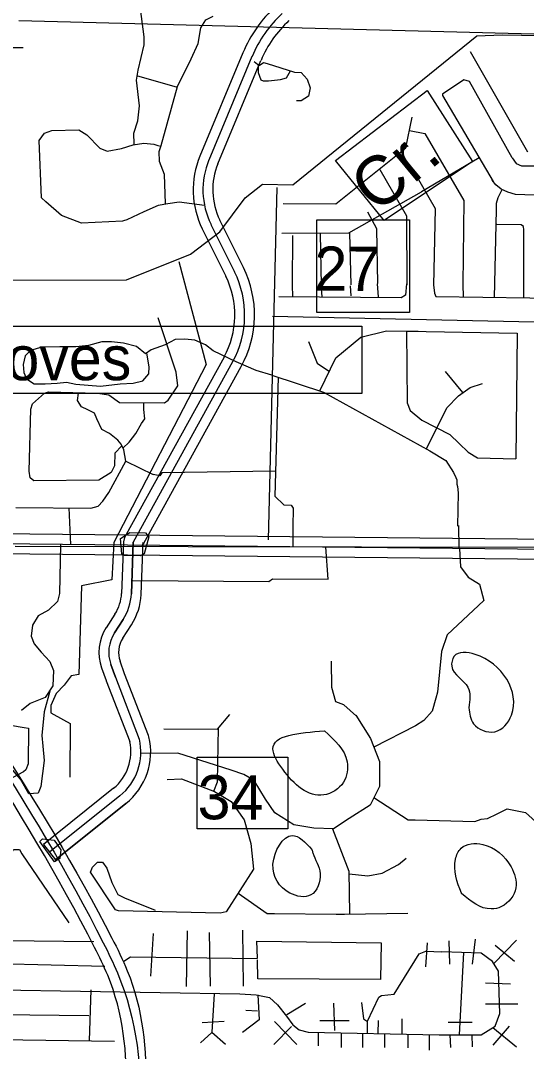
# Model space of a CAD drawing. Extents: x 408847 to 817539, y 923858 to 1151780.
# Drawn here: x 525650 to 530799, y 982290 to 992795 of the extents above; entities that cross this region are included whole.
import ezdxf

# ---------------------------------------------------------------- set-up
doc = ezdxf.new("R2010")
doc.units = 0
for name, color, linetype in [('County Route Divided Highway Outline and Fill', 7, 'Continuous'), ('Lakes and Ponds', 7, 'Continuous'), ('Level 12', 7, 'Continuous'), ('Level 39', 7, 'Continuous'), ('Level 42', 7, 'Continuous'), ('Level 43', 7, 'Continuous'), ('Level 6', 7, 'Continuous'), ('Level 8', 7, 'Continuous'), ('Local Roads Paved', 7, 'Continuous'), ('Masks for Text', 7, 'Continuous'), ('Narrow River Creek and Branch and Slough', 7, 'Continuous'), ('Section Lines', 7, 'Continuous'), ('State Route Divided Highway Outline and Fill', 7, 'Continuous'), ('US Routes Highway Center Lines', 7, 'Continuous')]:
    doc.layers.add(name, color=color, linetype=linetype)

msp = doc.modelspace()

# ---------------------------------------------------------------- linework, layer by layer
at = {"layer": 'County Route Divided Highway Outline and Fill'}
for points in [[(526666, 987517), (526763, 987578), (526921, 987575), (526956, 987533), (526909, 987362), (526868, 987339), (526707, 987342), (526681, 987361)], [(525872, 984457), (525991, 984442), (526058, 984344), (526048, 984255), (525996, 984220), (525847, 984429)]]:
    msp.add_lwpolyline(points, close=True, dxfattribs=at)
at = {"layer": 'Lakes and Ponds'}
for p, q in [((530214, 985792), (530214, 985792)), ((530139, 983898), (530138, 983902))]:
    msp.add_line(p, q, dxfattribs=at)
for points in [[(530214, 985792), (530203, 986001), (530039, 986214), (530064, 986316), (530277, 986336), (530647, 985717), (530477, 985548), (530262, 985629), (530214, 985792)], [(528742, 985558), (528218, 985374), (528318, 985165), (528736, 984903), (528937, 985033), (528974, 985241), (528742, 985558)], [(528615, 984347), (528415, 984490), (528219, 984198), (528392, 983903), (528604, 983884), (528699, 984101), (528625, 984313), (528615, 984347)], [(530138, 983902), (530077, 984249), (530135, 984360), (530354, 984399), (530643, 984169), (530693, 983957), (530545, 983765), (530440, 983741), (530139, 983898)]]:
    msp.add_spline(points, degree=3, dxfattribs=at)
at = {"layer": 'Level 12'}
msp.add_line((528257, 991094), (528171, 987502), dxfattribs=at)
at = {"layer": 'Level 39'}
msp.add_lwpolyline([(522812, 989680), (529123, 989680), (529123, 988996), (522812, 988996)], close=True, dxfattribs=at)
at = {"layer": 'Level 6'}
for p, q in [((534133, 987474), (524232, 987575)), ((524230, 987375), (534134, 987274))]:
    msp.add_line(p, q, dxfattribs=at)
at = {"layer": 'Level 8'}
for p, q in [((527913, 992466), (527474, 991412)), ((528005, 992428), (527567, 991374)), ((527659, 991336), (528097, 992389)), ((527588, 990718), (527828, 990233)), ((527918, 990278), (527678, 990762)), ((527499, 990673), (527739, 990189)), ((527721, 989366), (526708, 987528)), ((527808, 989318), (526796, 987480)), ((526883, 987432), (527896, 989270)), ((526696, 987483), (526678, 986955)), ((526708, 987528), (526696, 987483)), ((526778, 986952), (526796, 987480)), ((526796, 987480), (526778, 986952)), ((526878, 986948), (526896, 987477)), ((526896, 987477), (526883, 987432)), ((526678, 986955), (526678, 986957)), ((526877, 986946), (526878, 986948)), ((526610, 986746), (526521, 986608)), ((526605, 986554), (526694, 986692)), ((526694, 986692), (526605, 986554)), ((526689, 986500), (526778, 986638)), ((526474, 986199), (526520, 986070)), ((526615, 986103), (526568, 986232)), ((526568, 986232), (526615, 986103)), ((526709, 986137), (526663, 986266)), ((526520, 986070), (526521, 986067)), ((526521, 986067), (526761, 985447)), ((526615, 986103), (526858, 985472)), ((526951, 985508), (526708, 986139)), ((526708, 986139), (526709, 986137)), ((526955, 985495), (526951, 985508)), ((526596, 984972), (525881, 984398)), ((526596, 984972), (525881, 984398)), ((526659, 984894), (525944, 984320)), ((526722, 984816), (526006, 984242)), ((526006, 984242), (526722, 984816)), ((525881, 984398), (526006, 984242))]:
    msp.add_line(p, q, dxfattribs=at)
for centre, radius, start, end in [((529160, 991948), 1350, 132.5929, 157.4178), ((529160, 991948), 1250, 132.5929, 157.4178), ((529160, 991948), 1150, 132.5929, 157.4178), ((528299, 991070), 893, 157.4178, 206.3504), ((528299, 991070), 793, 157.4178, 206.3504), ((528299, 991070), 693, 157.4178, 206.3504), ((526943, 989795), 1088, 331.1505, 26.3504), ((526943, 989795), 888, 331.1505, 26.3504), ((526943, 989795), 988, 331.1505, 26.3504), ((526245, 986981), 434, 327.2909, 356.8909), ((526245, 986981), 534, 327.2909, 356.8909), ((526245, 986981), 534, 327.2909, 356.8909), ((526245, 986981), 634, 327.2909, 356.8909), ((526914, 986356), 467, 147.291, 199.6525), ((526914, 986356), 367, 147.291, 199.6525), ((526914, 986356), 367, 147.291, 199.6525), ((526914, 986356), 267, 147.291, 199.6525), ((526290, 985344), 482, 309.4826, 12.3461), ((526290, 985344), 482, 309.4826, 12.3461), ((526301, 985341), 573, 308.7375, 13.2757), ((526301, 985341), 673, 308.7375, 13.2643), ((526301, 985341), 673, 308.7375, 13.2643)]:
    msp.add_arc(centre, radius, start, end, dxfattribs=at)
at = {"layer": 'Local Roads Paved'}
for p, q in [((524019, 992512), (525675, 992521)), ((526838, 992232), (527235, 992119)), ((530319, 991397), (529731, 991048)), ((528418, 990101), (528422, 990606)), ((528701, 990623), (528710, 990097)), ((528997, 990631), (529010, 990101)), ((528414, 990103), (528418, 989978)), ((528706, 990099), (528718, 989982)), ((529006, 990091), (529010, 989991)), ((529281, 990112), (529289, 989978)), ((530153, 990105), (530157, 989978)), ((530704, 989608), (530693, 988328)), ((529973, 989220), (530149, 989003)), ((526141, 987828), (526157, 987455)), ((530107, 987648), (530112, 987415)), ((528422, 987636), (528422, 987432)), ((526974, 983055), (527002, 983490)), ((527347, 983518), (527336, 982950)), ((527570, 983501), (527581, 982955)), ((527910, 983524), (527916, 982955)), ((526396, 983405), (525482, 983416)), ((529775, 983150), (529792, 983395)), ((530020, 983178), (530014, 983418)), ((530276, 983434), (530248, 983178)), ((530467, 983185), (530700, 983423)), ((530677, 983206), (530482, 983368)), ((530160, 983297), (530113, 982459)), ((526506, 983154), (524479, 983204)), ((526350, 982398), (526367, 982916)), ((530382, 982989), (530638, 982977)), ((527943, 982710), (528060, 982704)), ((528361, 982665), (528551, 982782)), ((528835, 982782), (528846, 982504)), ((530711, 982771), (530382, 982771)), ((525437, 982665), (526345, 982654)), ((528695, 982604), (528996, 982604)), ((529291, 982604), (529286, 982472)), ((529531, 982621), (529531, 982467)), ((527721, 982593), (527498, 982582)), ((528228, 982359), (528406, 982543)), ((528233, 982593), (528461, 982359)), ((530003, 982587), (530248, 982587)), ((530456, 982532), (530700, 982337)), ((530460, 982353), (530627, 982548)), ((526607, 982392), (525435, 982409)), ((527481, 982376), (527598, 982481)), ((528679, 982481), (528679, 982348)), ((528913, 982480), (528913, 982331)), ((529130, 982476), (529130, 982331)), ((529353, 982471), (529353, 982331)), ((529592, 982466), (529592, 982325)), ((529809, 982461), (529809, 982303)), ((530020, 982459), (530026, 982331)), ((530243, 982459), (530248, 982337))]:
    msp.add_line(p, q, dxfattribs=at)
for points in [[(526805, 991535), (526801, 991648), (526843, 991773), (526859, 991927), (526830, 992186), (526847, 992290), (526909, 992549), (526909, 992628), (526863, 992966)], [(527126, 990931), (527114, 991227), (527064, 991360), (527059, 991461), (527080, 991523), (527247, 992124), (527385, 992404), (527456, 992562), (527485, 992720), (527535, 992804), (527610, 992841)], [(528026, 992378), (528080, 992336), (528122, 992366), (528159, 992357), (528439, 992270), (528505, 992266), (528568, 992199), (528597, 992111), (528580, 992024), (528505, 991978), (528459, 991978)], [(528067, 992341), (528067, 992266), (528097, 992190), (528118, 992182), (528172, 992182), (528297, 992195), (528355, 992211), (528397, 992282)], [(530655, 991396), (530219, 992174), (530161, 992190), (529944, 992044), (529944, 992032), (530462, 991154)], [(528322, 990932), (528860, 990927), (529573, 991499), (529636, 991812)], [(527522, 990910), (527264, 990943), (527147, 990927), (527051, 990910), (526905, 990847), (526730, 990764), (526697, 990755), (526688, 990751), (526271, 990730), (526067, 990810), (525908, 990947), (525863, 990989), (525838, 991573), (525892, 991648), (525967, 991673), (526242, 991682), (526325, 991632), (526455, 991494), (526530, 991465), (526676, 991490), (526797, 991527), (526905, 991544), (527005, 991536), (527047, 991523), (527076, 991515)], [(529608, 991676), (529765, 991645), (530161, 990961), (530153, 990105)], [(530655, 991396), (530696, 991338), (530750, 991315), (532056, 991315), (532078, 991302), (532105, 991270), (532105, 991208), (532060, 991136), (532015, 991059), (531997, 990979), (531979, 990866), (531970, 990776), (531979, 990318), (531961, 990278), (531939, 990247), (531907, 990242), (531683, 990247)], [(529306, 991278), (529577, 990806), (529581, 990101)], [(529857, 990097), (529873, 990877), (529681, 991211)], [(532311, 990902), (531993, 990992), (531854, 991014), (531068, 991010), (530687, 991023), (530610, 991046), (530543, 991077), (530489, 991122), (530449, 991167)], [(528309, 990627), (528993, 990631), (529731, 991048)], [(530476, 989974), (530494, 990866), (530494, 990934), (530512, 990992), (530552, 991073)], [(529285, 990114), (529277, 990673), (529185, 990844)], [(530772, 989970), (530772, 990664), (530768, 990696), (530745, 990714), (530498, 990718)], [(529577, 990112), (529569, 989995), (529523, 989970), (528280, 989978)], [(529852, 990103), (529865, 990016), (529877, 989982), (532271, 989950)], [(526680, 988461), (526609, 988385), (526605, 988256), (526572, 988189), (526446, 988110), (525783, 988106), (525746, 988135), (525737, 988202), (525754, 988836), (525771, 988890), (525892, 988999), (525933, 989011), (526434, 988999), (526547, 988982), (526655, 988903), (527114, 988899), (527151, 988928), (527251, 989074), (527235, 989212), (527051, 989766)], [(528206, 989182), (528048, 989228), (527844, 989316), (527610, 989428), (527531, 989491), (527422, 989537), (527322, 989549), (527222, 989545), (527122, 989491), (526980, 989441), (526922, 989399), (526830, 989474), (526697, 989508), (526576, 989520), (526476, 989520), (526342, 989483), (526213, 989470), (526050, 989470), (525867, 989466), (525750, 989432), (525696, 989378), (525675, 989291), (525683, 989207), (525708, 989145), (525787, 989094), (525900, 989094), (526021, 989099), (526117, 989111), (526213, 989090), (526463, 989069), (526663, 989094), (526797, 989099), (526893, 989124), (526955, 989195), (526959, 989266), (526934, 989407)], [(528697, 989020), (528859, 989357), (529114, 989567), (529375, 989633), (529577, 989628), (529698, 989628), (529778, 989626), (530704, 989608)], [(529577, 989633), (529586, 988899), (529615, 988820), (529736, 988724), (530019, 988578), (530115, 988486), (530207, 988398), (530303, 988340), (530693, 988328)], [(528580, 989525), (528668, 989304), (528793, 989219)], [(528206, 989182), (528735, 989007), (529815, 988411), (529978, 988311), (530057, 988190), (530082, 988139), (530090, 988114), (530090, 988069), (530098, 988048), (530103, 987981), (530098, 987643)], [(528272, 989160), (528238, 987948), (528330, 987860), (528405, 987856), (528426, 987827), (528422, 987636)], [(529782, 988429), (529990, 988849), (530107, 988970), (530228, 989057), (530353, 989095)], [(526722, 988306), (526701, 988419), (526672, 988477), (526638, 988519), (526555, 988586), (526476, 988628), (526426, 988736), (526401, 988794), (526334, 988828), (526271, 988857), (526230, 988924), (526238, 988999)], [(526691, 988439), (526755, 988498), (526822, 988586), (526880, 988690), (526914, 988736), (526905, 988832), (526905, 988899)], [(525600, 987831), (526363, 987826), (526438, 987847), (526488, 987897), (526547, 987985), (526722, 988306), (527000, 988169)], [(528245, 988202), (527087, 988185), (527067, 988156), (527000, 988169)], [(526055, 987456), (526046, 986957), (526025, 986874), (525933, 986786), (525829, 986728), (525771, 986632), (525758, 986523), (525787, 986444), (525858, 986360), (525946, 986264), (525984, 986173), (525979, 986014), (525900, 985897), (525746, 985835), (525658, 985764)], [(526791, 987090), (528176, 987078), (528213, 987107), (528781, 987103), (528756, 987429)], [(530118, 987415), (530128, 987228), (530207, 987124), (530320, 987053), (530365, 986886), (529994, 986536), (529936, 986365), (529894, 985951), (529877, 985889), (529840, 985757), (529756, 985661), (529669, 985607), (529247, 985389)], [(529068, 985707), (528939, 985823), (528860, 985853), (528818, 985999), (528814, 986266)], [(525946, 985960), (525888, 985752), (525867, 985510), (525875, 985401), (525888, 985255), (525854, 984988), (525829, 984921), (525733, 984913), (525650, 985063), (525529, 985205), (525504, 985268), (525529, 985522), (525525, 985593), (525546, 985614), (525687, 985589), (525729, 985585), (525725, 985222), (525704, 985159), (525679, 985138), (525521, 985055)], [(529062, 985718), (529213, 985478), (529302, 985244), (529302, 984988), (529207, 984798), (528996, 984664), (528834, 984559), (528634, 984564), (528433, 984598), (528238, 984720), (528143, 984860), (528026, 985049), (527921, 985110), (527792, 985155), (527252, 985328), (526873, 985325)], [(527107, 985578), (527653, 985573), (527781, 985723)], [(527617, 984941), (527653, 985038), (527664, 985586)], [(527141, 985060), (527286, 985066), (527623, 984938), (527792, 984837), (527926, 984648), (527993, 984408), (528021, 984146), (527742, 983712), (527681, 983700), (526645, 983723), (526617, 983734), (526361, 984118), (526383, 984168), (526433, 984219), (526483, 984219), (526528, 984157), (526578, 984012), (526639, 983890), (526706, 983856), (527018, 983728)], [(529247, 984877), (529594, 984648), (529665, 984648), (530274, 984631), (530340, 984656)], [(530340, 984656), (530403, 984662), (530503, 984712), (530603, 984762), (530791, 984725), (530928, 984599)], [(529001, 983695), (528996, 984124), (528829, 984553)], [(525455, 983032), (525549, 984297), (525577, 984347), (525638, 984347), (525661, 984302), (526140, 983600)], [(528996, 984098), (529185, 984079), (529330, 984107), (529497, 984196), (529575, 984258)], [(527864, 983902), (528160, 983695), (528233, 983695), (528862, 983689), (528946, 983689), (529592, 983700)], [(528060, 983239), (528055, 983412), (529319, 983395), (529314, 983022), (528066, 983028), (528060, 983223)], [(528060, 983234), (526768, 983251), (526701, 983206)], [(529180, 982474), (529180, 982599), (529297, 982844), (529325, 982860), (529453, 982872), (529709, 983284), (529776, 983312), (529938, 983306)], [(529910, 982459), (530338, 982459), (530482, 982548), (530527, 982677), (530516, 983106), (530454, 983206), (530338, 983290), (529938, 983306)], [(525448, 982916), (527882, 982877), (528049, 982866), (528183, 982838), (528266, 982766), (528356, 982649), (528422, 982559), (528484, 982509), (528578, 982487), (529910, 982459)], [(527620, 982877), (527598, 982487), (527737, 982364)], [(528066, 982866), (528077, 982610), (527910, 982481)], [(529119, 982788), (529141, 982621), (529180, 982595)]]:
    msp.add_lwpolyline(points, dxfattribs=at)
at = {"layer": 'Masks for Text'}
for points in [[(528856, 991370), (529789, 992084), (530249, 991358), (529351, 990759)], [(528666, 990764), (529609, 990764), (529609, 989820), (528666, 989820)], [(527448, 985289), (528370, 985289), (528370, 984558), (527448, 984558)]]:
    msp.add_lwpolyline(points, close=True, dxfattribs=at)
at = {"layer": 'Narrow River Creek and Branch and Slough'}
for p, q in [((528422, 991120), (530295, 992639)), ((530295, 992639), (530554, 992649)), ((530554, 992649), (530947, 992643)), ((530815, 991455), (530229, 992478)), ((527936, 990988), (528112, 991128)), ((528112, 991128), (528422, 991120)), ((527678, 990642), (527936, 990988)), ((527380, 990413), (527678, 990642)), ((526727, 990154), (527380, 990413)), ((527261, 990338), (527540, 989290)), ((524751, 990145), (526727, 990154)), ((528213, 989782), (530878, 989726)), ((527540, 989290), (526599, 987477)), ((526599, 987477), (526579, 987096)), ((526269, 987036), (526241, 986132)), ((526579, 987096), (526269, 987036)), ((526166, 986116), (526093, 986023)), ((526241, 986132), (526166, 986116)), ((526093, 986023), (526011, 985938)), ((526011, 985938), (525959, 985814)), ((525959, 985814), (525959, 985741)), ((525959, 985741), (526085, 985670)), ((526085, 985670), (526153, 985633)), ((526153, 985633), (526151, 985084))]:
    msp.add_line(p, q, dxfattribs=at)
at = {"layer": 'Section Lines'}
for p, q in [((531007, 992653), (525632, 992791)), ((525595, 987439), (530882, 987430))]:
    msp.add_line(p, q, dxfattribs=at)
at = {"layer": 'State Route Divided Highway Outline and Fill'}
for points in [[(526564, 980549), (526536, 983066), (526403, 983347), (523797, 987465)], [(523928, 987444), (526491, 983396), (526636, 983089), (526671, 979973)], [(524013, 987497), (526579, 983444), (526736, 983112), (526764, 980571)]]:
    msp.add_spline(points, degree=3, dxfattribs=at)
at = {"layer": 'US Routes Highway Center Lines'}
msp.add_line((534134, 987374), (524231, 987475), dxfattribs=at)

# ---------------------------------------------------------------- texts
at = {"layer": 'Level 39'}
msp.add_text('Venice Groves', height=450, rotation=0, dxfattribs=at).set_placement((522830, 989130))
at = {"layer": 'Level 42'}
msp.add_text('Cr.', height=500, rotation=39.6989, dxfattribs=at).set_placement((529276, 990817))
at = {"layer": 'Level 43'}
msp.add_text('27', height=450, rotation=359.6504, dxfattribs=at).set_placement((528640, 990043))
at = {"layer": 'Masks for Text'}
msp.add_text('34', height=450, rotation=359.6505, dxfattribs=at).set_placement((527451, 984656))

doc.saveas('drawing.dxf')
